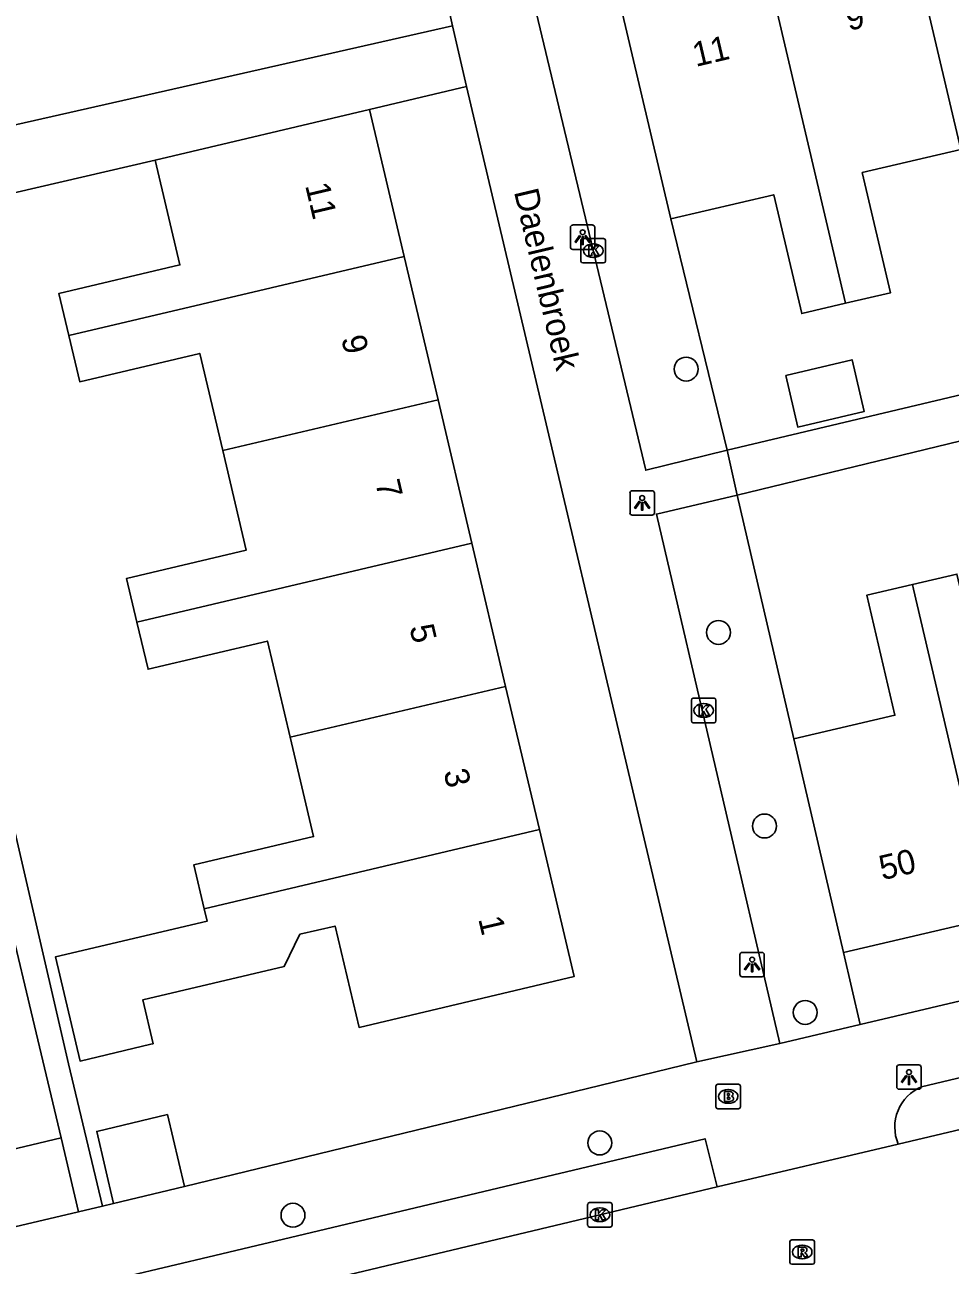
# Model space of a CAD drawing. Extents: x 158038 to 159242, y 380133 to 381214.
# Drawn here: x 158928.5 to 158966.3, y 380598.6 to 380649.3 of the extents above; entities that cross this region are included whole.
import ezdxf

# ---------------------------------------------------------------- set-up
doc = ezdxf.new("R2010")
doc.units = 0
for name, color, linetype in [('IMGEO_Boom', 7, 'Continuous'), ('IMGEO_Brandkraan', 7, 'Continuous'), ('IMGEO_Groenvoorziening', 7, 'Continuous'), ('IMGEO_Hek', 7, 'Continuous'), ('IMGEO_Kolk', 7, 'Continuous'), ('IMGEO_Lichtpunt', 7, 'Continuous'), ('IMGEO_Openbare_ruimte_label', 7, 'Continuous'), ('IMGEO_Pand', 7, 'Continuous'), ('IMGEO_Pand_nummerreeks', 7, 'Continuous'), ('IMGEO_Parkeervlak_open', 7, 'Continuous'), ('IMGEO_Rijbaan_lokaal_gesloten', 7, 'Continuous'), ('IMGEO_Rioolput', 7, 'Continuous'), ('IMGEO_Voetpad_open', 7, 'Continuous')]:
    doc.layers.add(name, color=color, linetype=linetype)

msp = doc.modelspace()

# ---------------------------------------------------------------- linework, layer by layer
at = {"layer": 'IMGEO_Boom'}
for centre in [(158955.534, 380635.257), (158956.86, 380624.49), (158958.741, 380616.573), (158960.407, 380608.952), (158952.001, 380603.614), (158939.454, 380600.657)]:
    msp.add_circle(centre, 0.489, dxfattribs=at)
at = {"layer": 'IMGEO_Brandkraan'}
for p, q in [((158956.754, 380605.088), (158956.754, 380605.94)), ((158956.829, 380606.014), (158957.681, 380606.014)), ((158957.242, 380605.794), (158957.267, 380605.794)), ((158957.755, 380605.94), (158957.755, 380605.088)), ((158957.265, 380605.234), (158957.24, 380605.234)), ((158957.681, 380605.014), (158956.829, 380605.014))]:
    msp.add_line(p, q, dxfattribs=at)
for points in [[(158956.754, 380605.088), (158956.754, 380605.94)], [(158956.829, 380606.014), (158957.681, 380606.014)], [(158957.755, 380605.94), (158957.755, 380605.088)], [(158957.102, 380605.714), (158957.102, 380605.314), (158957.315, 380605.314)], [(158957.333, 380605.714), (158957.102, 380605.714)], [(158957.281, 380605.633), (158957.227, 380605.633), (158957.227, 380605.557)], [(158957.227, 380605.557), (158957.28, 380605.557)], [(158957.289, 380605.481), (158957.227, 380605.481), (158957.227, 380605.4)], [(158957.227, 380605.4), (158957.289, 380605.4)], [(158957.681, 380605.014), (158956.829, 380605.014)]]:
    msp.add_lwpolyline(points, dxfattribs=at)
for centre, radius, start, end in [((158956.831, 380605.938), 0.0765, 91.552, 178.448), ((158956.831, 380605.938), 0.0765, 91.552, 178.448), ((158957.679, 380605.938), 0.0765, 1.552, 88.448), ((158957.679, 380605.938), 0.0765, 1.552, 88.448), ((158957.282, 380605.595), 0.0379, 267.8285, 90.9355), ((158957.29, 380605.44), 0.0404, 269.8759, 90.5077), ((158957.321, 380605.565), 0.251, 268.6676, 293.5347), ((158957.337, 380605.569), 0.145, 59.4692, 91.5367), ((158957.362, 380605.616), 0.0922, 285.5137, 58.1501), ((158957.367, 380605.424), 0.105, 301.3115, 78.989), ((158956.831, 380605.09), 0.0765, 181.552, 268.448), ((158956.831, 380605.09), 0.0765, 181.552, 268.448), ((158957.679, 380605.09), 0.0765, 271.552, 358.448), ((158957.679, 380605.09), 0.0765, 271.552, 358.448)]:
    msp.add_arc(centre, radius, start, end, dxfattribs=at)
for centre, major_axis, ratio, start_param, end_param in [((158957.241, 380605.514), (-0.387, 0.002), 0.722429, 4.712389, 7.853982), ((158957.266, 380605.514), (-0.39, 0.002), 0.717154, 1.570796, 4.712389)]:
    msp.add_ellipse(centre, major_axis=major_axis, ratio=ratio, start_param=start_param, end_param=end_param, dxfattribs=at)
at = {"layer": 'IMGEO_Groenvoorziening'}
for points in [[(158954.906, 380641.396), (158957.219, 380631.937)], [(158957.616, 380630.104), (158959.936, 380620.133)], [(158961.978, 380611.396), (158962.653, 380608.457)]]:
    msp.add_lwpolyline(points, dxfattribs=at)
at = {"layer": 'IMGEO_Hek'}
msp.add_lwpolyline([(158935.019, 380601.833), (158952.007, 380605.964)], dxfattribs=at)
at = {"layer": 'IMGEO_Kolk'}
for p, q in [((158951.234, 380639.671), (158951.234, 380640.523)), ((158951.309, 380640.597), (158952.161, 380640.597)), ((158951.722, 380640.377), (158951.747, 380640.377)), ((158952.235, 380640.523), (158952.235, 380639.671)), ((158951.745, 380639.817), (158951.72, 380639.817)), ((158952.161, 380639.597), (158951.309, 380639.597)), ((158955.751, 380620.872), (158955.751, 380621.724)), ((158955.826, 380621.798), (158956.678, 380621.798)), ((158956.239, 380621.578), (158956.264, 380621.578)), ((158956.752, 380621.724), (158956.752, 380620.872)), ((158956.262, 380621.018), (158956.237, 380621.018)), ((158956.678, 380620.798), (158955.826, 380620.798)), ((158951.582, 380601.177), (158952.434, 380601.177)), ((158951.507, 380600.251), (158951.507, 380601.103)), ((158951.995, 380600.957), (158952.02, 380600.957)), ((158952.508, 380601.103), (158952.508, 380600.251)), ((158952.434, 380600.177), (158951.582, 380600.177)), ((158952.018, 380600.397), (158951.993, 380600.397))]:
    msp.add_line(p, q, dxfattribs=at)
for points in [[(158951.234, 380639.671), (158951.234, 380640.523)], [(158951.309, 380640.597), (158952.161, 380640.597)], [(158951.555, 380640.297), (158951.678, 380640.297), (158951.678, 380640.146), (158951.808, 380640.297), (158951.972, 380640.297), (158951.826, 380640.146), (158951.979, 380639.897), (158951.827, 380639.897), (158951.742, 380640.061), (158951.678, 380639.994), (158951.678, 380639.897), (158951.555, 380639.897), (158951.555, 380640.297)], [(158952.235, 380640.523), (158952.235, 380639.671)], [(158952.161, 380639.597), (158951.309, 380639.597)], [(158955.751, 380620.872), (158955.751, 380621.724)], [(158955.826, 380621.798), (158956.678, 380621.798)], [(158956.072, 380621.498), (158956.195, 380621.498), (158956.195, 380621.347), (158956.325, 380621.498), (158956.489, 380621.498), (158956.343, 380621.347), (158956.496, 380621.098), (158956.344, 380621.098), (158956.259, 380621.262), (158956.195, 380621.195), (158956.195, 380621.098), (158956.072, 380621.098), (158956.072, 380621.498)], [(158956.752, 380621.724), (158956.752, 380620.872)], [(158956.678, 380620.798), (158955.826, 380620.798)], [(158951.582, 380601.177), (158952.434, 380601.177)], [(158951.507, 380600.251), (158951.507, 380601.103)], [(158951.828, 380600.877), (158951.951, 380600.877), (158951.951, 380600.726), (158952.081, 380600.877), (158952.245, 380600.877), (158952.099, 380600.726), (158952.252, 380600.477), (158952.1, 380600.477), (158952.015, 380600.641), (158951.951, 380600.574), (158951.951, 380600.477), (158951.828, 380600.477), (158951.828, 380600.877)], [(158952.508, 380601.103), (158952.508, 380600.251)], [(158952.434, 380600.177), (158951.582, 380600.177)]]:
    msp.add_lwpolyline(points, dxfattribs=at)
for centre, start, end in [((158951.311, 380640.521), 91.552, 178.448), ((158951.311, 380640.521), 91.552, 178.448), ((158952.159, 380640.521), 1.552, 88.448), ((158952.159, 380640.521), 1.552, 88.448), ((158951.311, 380639.673), 181.552, 268.448), ((158951.311, 380639.673), 181.552, 268.448), ((158952.159, 380639.673), 271.552, 358.448), ((158952.159, 380639.673), 271.552, 358.448), ((158955.828, 380621.722), 91.552, 178.448), ((158955.828, 380621.722), 91.552, 178.448), ((158956.676, 380621.722), 1.552, 88.448), ((158956.676, 380621.722), 1.552, 88.448), ((158955.828, 380620.874), 181.552, 268.448), ((158955.828, 380620.874), 181.552, 268.448), ((158956.676, 380620.874), 271.552, 358.448), ((158956.676, 380620.874), 271.552, 358.448), ((158951.584, 380601.101), 91.552, 178.448), ((158951.584, 380601.101), 91.552, 178.448), ((158952.432, 380601.101), 1.552, 88.448), ((158952.432, 380601.101), 1.552, 88.448), ((158951.584, 380600.253), 181.552, 268.448), ((158951.584, 380600.253), 181.552, 268.448), ((158952.432, 380600.253), 271.552, 358.448), ((158952.432, 380600.253), 271.552, 358.448)]:
    msp.add_arc(centre, 0.0765, start, end, dxfattribs=at)
for centre, major_axis, ratio, start_param, end_param in [((158951.721, 380640.097), (-0.387, 0.002), 0.722429, 4.712389, 7.853982), ((158951.746, 380640.097), (-0.39, 0.002), 0.717154, 1.570796, 4.712389), ((158956.238, 380621.298), (-0.387, 0.002), 0.722429, 4.712389, 7.853982), ((158956.263, 380621.298), (-0.39, 0.002), 0.717154, 1.570796, 4.712389), ((158951.994, 380600.677), (-0.387, 0.002), 0.722429, 4.712389, 7.853982), ((158952.019, 380600.677), (-0.39, 0.002), 0.717154, 1.570796, 4.712389)]:
    msp.add_ellipse(centre, major_axis=major_axis, ratio=ratio, start_param=start_param, end_param=end_param, dxfattribs=at)
at = {"layer": 'IMGEO_Lichtpunt'}
for p, q in [((158950.803, 380641.053), (158950.803, 380640.246)), ((158950.803, 380641.053), (158950.803, 380640.246)), ((158951.705, 380641.148), (158950.897, 380641.148)), ((158951.705, 380641.148), (158950.897, 380641.148)), ((158951.799, 380640.246), (158951.799, 380641.053)), ((158951.799, 380640.246), (158951.799, 380641.053)), ((158950.897, 380640.152), (158951.705, 380640.152)), ((158950.897, 380640.152), (158951.705, 380640.152)), ((158953.239, 380630.187), (158953.239, 380629.38)), ((158953.239, 380630.187), (158953.239, 380629.38)), ((158954.141, 380630.282), (158953.333, 380630.282)), ((158954.141, 380630.282), (158953.333, 380630.282)), ((158954.235, 380629.38), (158954.235, 380630.187)), ((158954.235, 380629.38), (158954.235, 380630.187)), ((158953.333, 380629.286), (158954.141, 380629.286)), ((158953.333, 380629.286), (158954.141, 380629.286)), ((158958.636, 380611.408), (158957.828, 380611.408)), ((158958.636, 380611.408), (158957.828, 380611.408)), ((158957.734, 380611.313), (158957.734, 380610.506)), ((158957.734, 380611.313), (158957.734, 380610.506)), ((158958.73, 380610.506), (158958.73, 380611.313)), ((158958.73, 380610.506), (158958.73, 380611.313)), ((158957.828, 380610.412), (158958.636, 380610.412)), ((158957.828, 380610.412), (158958.636, 380610.412)), ((158965.054, 380606.804), (158964.246, 380606.804)), ((158965.054, 380606.804), (158964.246, 380606.804)), ((158964.152, 380606.709), (158964.152, 380605.902)), ((158964.152, 380606.709), (158964.152, 380605.902)), ((158965.148, 380605.902), (158965.148, 380606.709)), ((158965.148, 380605.902), (158965.148, 380606.709)), ((158964.246, 380605.808), (158965.054, 380605.808)), ((158964.246, 380605.808), (158965.054, 380605.808))]:
    msp.add_line(p, q, dxfattribs=at)
for points in [[(158951.177, 380640.717), (158951.216, 380640.689), (158951.028, 380640.427), (158950.99, 380640.454), (158951.177, 380640.717)], [(158951.279, 380640.669), (158951.326, 380640.669), (158951.326, 380640.347), (158951.279, 380640.347), (158951.279, 380640.669)], [(158951.389, 380640.689), (158951.427, 380640.716), (158951.614, 380640.454), (158951.575, 380640.426), (158951.389, 380640.689)], [(158953.613, 380629.851), (158953.652, 380629.823), (158953.464, 380629.561), (158953.426, 380629.588), (158953.613, 380629.851)], [(158953.715, 380629.803), (158953.762, 380629.803), (158953.762, 380629.481), (158953.715, 380629.481), (158953.715, 380629.803)], [(158953.825, 380629.823), (158953.863, 380629.85), (158954.05, 380629.588), (158954.011, 380629.56), (158953.825, 380629.823)], [(158958.108, 380610.977), (158958.147, 380610.949), (158957.959, 380610.687), (158957.921, 380610.714), (158958.108, 380610.977)], [(158958.21, 380610.929), (158958.257, 380610.929), (158958.257, 380610.607), (158958.21, 380610.607), (158958.21, 380610.929)], [(158958.32, 380610.949), (158958.358, 380610.976), (158958.545, 380610.714), (158958.506, 380610.686), (158958.32, 380610.949)], [(158964.526, 380606.373), (158964.565, 380606.345), (158964.377, 380606.083), (158964.339, 380606.11), (158964.526, 380606.373)], [(158964.628, 380606.325), (158964.675, 380606.325), (158964.675, 380606.003), (158964.628, 380606.003), (158964.628, 380606.325)], [(158964.738, 380606.345), (158964.776, 380606.372), (158964.963, 380606.11), (158964.924, 380606.082), (158964.738, 380606.345)]]:
    msp.add_lwpolyline(points, dxfattribs=at)
for centre in [(158951.302, 380640.851), (158953.738, 380629.985), (158958.233, 380611.111), (158964.651, 380606.507)]:
    msp.add_circle(centre, 0.0994, dxfattribs=at)
for centre, start, end in [((158950.897, 380641.053), 90, 180), ((158950.897, 380641.053), 90, 180), ((158951.705, 380641.053), 0, 90), ((158951.705, 380641.053), 0, 90), ((158950.897, 380640.246), 180, 270), ((158950.897, 380640.246), 180, 270), ((158951.705, 380640.246), 270, 0), ((158951.705, 380640.246), 270, 360), ((158953.333, 380630.187), 90, 180), ((158953.333, 380630.187), 90, 180), ((158954.141, 380630.187), 0, 90), ((158954.141, 380630.187), 0, 90), ((158953.333, 380629.38), 180, 270), ((158953.333, 380629.38), 180, 270), ((158954.141, 380629.38), 270, 0), ((158954.141, 380629.38), 270, 360), ((158957.828, 380611.313), 90, 180), ((158957.828, 380611.313), 90, 180), ((158958.636, 380611.313), 0, 90), ((158958.636, 380611.313), 0, 90), ((158957.828, 380610.506), 180, 270), ((158957.828, 380610.506), 180, 270), ((158958.636, 380610.506), 270, 0), ((158958.636, 380610.506), 270, 360), ((158964.246, 380606.709), 90, 180), ((158964.246, 380606.709), 90, 180), ((158965.054, 380606.709), 0, 90), ((158965.054, 380606.709), 0, 90), ((158964.246, 380605.902), 180, 270), ((158964.246, 380605.902), 180, 270), ((158965.054, 380605.902), 270, 0), ((158965.054, 380605.902), 270, 360)]:
    msp.add_arc(centre, 0.0946, start, end, dxfattribs=at)
at = {"layer": 'IMGEO_Pand'}
for points in [[(158964.699, 380653.043), (158966.77, 380644.238)], [(158958.83, 380651.662), (158962.057, 380637.945)], [(158952.822, 380650.248), (158954.906, 380641.396)], [(158933.816, 380643.801), (158942.584, 380645.871)], [(158944.002, 380639.864), (158942.584, 380645.871)], [(158933.816, 380643.801), (158934.827, 380639.519), (158929.882, 380638.352), (158930.289, 380636.626)], [(158962.057, 380637.945), (158963.897, 380638.378), (158962.741, 380643.29), (158966.77, 380644.238)], [(158962.057, 380637.945), (158960.265, 380637.523), (158959.12, 380642.387), (158954.906, 380641.396)], [(158944.002, 380639.864), (158930.289, 380636.626)], [(158945.386, 380634.004), (158944.002, 380639.864)], [(158930.289, 380636.626), (158930.734, 380634.741), (158935.641, 380635.899), (158936.58, 380631.925)], [(158959.606, 380634.999), (158960.103, 380632.885), (158962.821, 380633.525), (158962.324, 380635.639), (158959.606, 380634.999)], [(158936.58, 380631.925), (158945.386, 380634.004)], [(158946.77, 380628.144), (158945.386, 380634.004)], [(158936.58, 380631.925), (158937.541, 380627.854), (158932.651, 380626.699), (158933.073, 380624.91)], [(158933.073, 380624.91), (158946.77, 380628.144)], [(158948.153, 380622.284), (158946.77, 380628.144)], [(158964.796, 380626.451), (158966.613, 380626.875), (158967.761, 380621.962), (158971.81, 380622.908)], [(158959.936, 380620.133), (158964.075, 380621.1), (158962.927, 380626.014), (158964.796, 380626.451)], [(158967.988, 380612.801), (158964.841, 380626.261), (158964.796, 380626.451)], [(158933.073, 380624.91), (158933.528, 380622.982), (158938.407, 380624.134), (158939.336, 380620.201)], [(158948.153, 380622.284), (158939.336, 380620.201)], [(158949.537, 380616.424), (158948.153, 380622.284)], [(158939.336, 380620.201), (158940.294, 380616.142), (158935.403, 380614.987), (158935.828, 380613.187)], [(158959.936, 380620.133), (158961.978, 380611.396)], [(158949.537, 380616.424), (158950.955, 380610.418), (158942.156, 380608.34), (158941.177, 380612.484), (158939.741, 380612.145), (158939.098, 380610.83), (158933.311, 380609.464), (158933.734, 380607.672), (158933.635, 380607.648), (158930.746, 380606.96), (158929.74, 380611.221), (158935.946, 380612.686), (158935.828, 380613.187)], [(158935.828, 380613.187), (158949.537, 380616.424)], [(158929.97, 380603.82), (158928.812, 380608.684), (158927.894, 380612.538)], [(158967.988, 380612.801), (158961.978, 380611.396)], [(158935.019, 380601.833), (158934.319, 380604.773), (158931.425, 380604.084), (158932.119, 380601.143)], [(158923.966, 380602.39), (158929.97, 380603.82)], [(158932.119, 380601.143), (158935.019, 380601.833)]]:
    msp.add_lwpolyline(points, dxfattribs=at)
at = {"layer": 'IMGEO_Parkeervlak_open'}
for points in [[(158957.219, 380631.937), (158953.882, 380631.121), (158948.787, 380652.433)], [(158945.462, 380651.651), (158945.506, 380651.454), (158945.985, 380649.297)], [(158945.985, 380649.297), (158923.509, 380644.204), (158922.447, 380648.795)], [(158945.985, 380649.297), (158946.548, 380646.817)], [(158942.584, 380645.871), (158946.548, 380646.817)], [(158946.548, 380646.817), (158955.966, 380606.927)], [(158922.333, 380641.141), (158933.816, 380643.801)], [(158959.363, 380607.684), (158954.32, 380629.327), (158957.616, 380630.104)]]:
    msp.add_lwpolyline(points, dxfattribs=at)
at = {"layer": 'IMGEO_Rijbaan_lokaal_gesloten'}
for points in [[(158997.312, 380611.42), (158994.286, 380610.681), (158964.208, 380603.569)], [(158964.208, 380603.569), (158956.809, 380601.82)], [(158956.809, 380601.82), (158933.324, 380596.223), (158893.045, 380586.654), (158889.141, 380585.743), (158876.373, 380582.763), (158864.508, 380579.993), (158851.553, 380576.939)]]:
    msp.add_lwpolyline(points, dxfattribs=at)
at = {"layer": 'IMGEO_Rioolput'}
for p, q in [((158959.856, 380599.654), (158960.708, 380599.654)), ((158959.781, 380598.728), (158959.781, 380599.58)), ((158960.269, 380599.434), (158960.294, 380599.434)), ((158960.782, 380599.58), (158960.782, 380598.728)), ((158960.708, 380598.654), (158959.856, 380598.654)), ((158960.292, 380598.874), (158960.267, 380598.874))]:
    msp.add_line(p, q, dxfattribs=at)
for points in [[(158959.856, 380599.654), (158960.708, 380599.654)], [(158959.781, 380598.728), (158959.781, 380599.58)], [(158960.37, 380599.352), (158960.118, 380599.354), (158960.118, 380598.954)], [(158960.296, 380599.273), (158960.242, 380599.273), (158960.242, 380599.192)], [(158960.242, 380599.192), (158960.294, 380599.192)], [(158960.782, 380599.58), (158960.782, 380598.728)], [(158960.708, 380598.654), (158959.856, 380598.654)], [(158960.118, 380598.954), (158960.242, 380598.954), (158960.242, 380599.116), (158960.253, 380599.116)], [(158960.3, 380599.087), (158960.371, 380598.954), (158960.511, 380598.954), (158960.446, 380599.08)]]:
    msp.add_lwpolyline(points, dxfattribs=at)
for centre, radius, start, end in [((158959.858, 380599.578), 0.0765, 91.552, 178.448), ((158959.858, 380599.578), 0.0765, 91.552, 178.448), ((158960.706, 380599.578), 0.0765, 1.552, 88.448), ((158960.706, 380599.578), 0.0765, 1.552, 88.448), ((158960.278, 380599.381), 0.19, 274.7715, 282.9687), ((158960.302, 380599.177), 0.0964, 77.0061, 93.1865), ((158960.316, 380599.234), 0.0378, 276.6634, 79.6772), ((158960.369, 380599.242), 0.109, 350.3612, 89.416), ((158960.367, 380599.242), 0.112, 277.5842, 350.9817), ((158959.858, 380598.73), 0.0765, 181.552, 268.448), ((158959.858, 380598.73), 0.0765, 181.552, 268.448), ((158960.252, 380599.063), 0.0533, 26.0293, 88.6989), ((158960.351, 380599.027), 0.108, 29.5134, 73.7905), ((158960.706, 380598.73), 0.0765, 271.552, 358.448), ((158960.706, 380598.73), 0.0765, 271.552, 358.448)]:
    msp.add_arc(centre, radius, start, end, dxfattribs=at)
for centre, major_axis, ratio, start_param, end_param in [((158960.268, 380599.154), (-0.387, 0.002), 0.722429, 4.712389, 7.853982), ((158960.293, 380599.154), (-0.39, 0.002), 0.717154, 1.570796, 4.712389)]:
    msp.add_ellipse(centre, major_axis=major_axis, ratio=ratio, start_param=start_param, end_param=end_param, dxfattribs=at)
at = {"layer": 'IMGEO_Voetpad_open'}
for points in [[(158957.219, 380631.937), (158975.081, 380636.177), (158994.242, 380640.602), (159000, 380641.939), (159005.745, 380643.272)], [(158922.333, 380641.141), (158930.278, 380606.849), (158931.662, 380601.034)], [(158994.618, 380639.079), (158957.616, 380630.104)], [(158957.616, 380630.104), (158957.219, 380631.937)], [(158962.653, 380608.457), (159000, 380617.268), (159001.216, 380617.555)], [(158965.168, 380605.912), (158993.569, 380612.674)], [(158962.653, 380608.457), (158959.363, 380607.684)], [(158955.966, 380606.927), (158959.363, 380607.684)], [(158955.966, 380606.927), (158952.007, 380605.964), (158935.019, 380601.833)], [(158854.491, 380579.672), (158860.326, 380581.059), (158863.919, 380581.913), (158865.989, 380582.405), (158869.583, 380583.26), (158875.128, 380584.578), (158891.886, 380588.45), (158895.583, 380589.33), (158932.578, 380598.135), (158936.256, 380599.01), (158956.312, 380603.784), (158956.809, 380601.82)], [(158930.681, 380600.803), (158929.97, 380603.82)], [(158930.681, 380600.803), (158890.726, 380591.392)], [(158931.662, 380601.034), (158930.681, 380600.803)], [(158932.119, 380601.143), (158931.662, 380601.034)]]:
    msp.add_lwpolyline(points, dxfattribs=at)
msp.add_arc((158965.857, 380604.262), 1.788, 112.6462, 202.7929, dxfattribs=at)

# ---------------------------------------------------------------- texts
at = {"layer": 'IMGEO_Openbare_ruimte_label'}
msp.add_text('Daelenbroek', height=1, rotation=283.2996, dxfattribs=at).set_placement((158948.487, 380642.513))
at = {"layer": 'IMGEO_Pand_nummerreeks'}
for s, rotation, p in [('9', 13.2431, (158962.183, 380649.081)), ('11', 13.2431, (158955.928, 380647.61)), ('11', 283.2867, (158939.947, 380642.767)), ('9', 283.2851, (158941.421, 380636.522)), ('7', 283.2851, (158942.817, 380630.614)), ('5', 283.2851, (158944.212, 380624.705)), ('3', 283.2851, (158945.607, 380618.796)), ('50', 13.1564, (158963.559, 380614.353)), ('1', 283.2867, (158947.028, 380612.775))]:
    msp.add_text(s, height=1, rotation=rotation, dxfattribs=at).set_placement(p)

doc.saveas('drawing.dxf')
